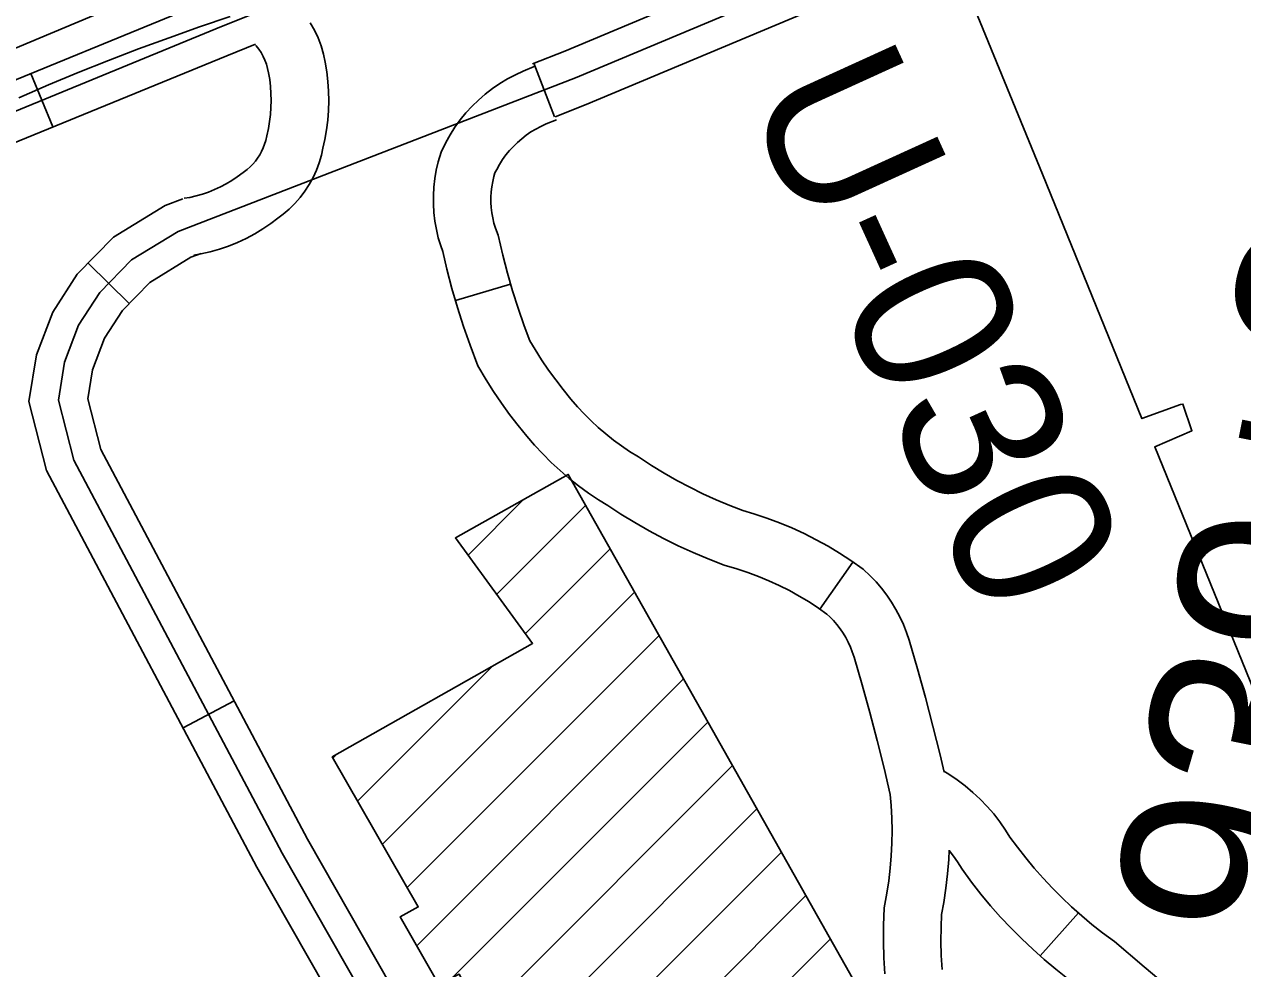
# Model space of a CAD drawing. Extents: x 3651524 to 3689615, y 505651 to 531377.
# Drawn here: x 3679967 to 3680602, y 516193 to 516685 of the extents above; entities that cross this region are included whole.
import ezdxf

# ---------------------------------------------------------------- set-up
doc = ezdxf.new("R2010")
doc.units = 0
for name, color, linetype in [('V-BLDG-OTLN', 7, 'Continuous'), ('V-LEVE-TOET', 7, 'Continuous'), ('V-RIVR-RANG-IDEN', 7, 'Continuous'), ('V-ROAD-CNTR', 7, 'Continuous'), ('V-SURV-IDEN', 7, 'Continuous'), ('V-SURV-LINE', 7, 'Continuous'), ('V-UTIL-LINE', 7, 'Continuous')]:
    doc.layers.add(name, color=color, linetype=linetype)

msp = doc.modelspace()

# ---------------------------------------------------------------- linework, layer by layer
at = {"layer": 'V-BLDG-OTLN'}
for p, q in [((3680197.764, 516408.392), (3680226.731, 516437.359)), ((3680212.703, 516387.975), (3680259.087, 516434.36)), ((3680227.642, 516367.559), (3680271.838, 516411.755)), ((3680153.111, 516257.673), (3680284.589, 516389.151)), ((3680166.013, 516235.219), (3680297.341, 516366.547)), ((3680140.209, 516280.126), (3680210.692, 516350.609)), ((3680170.992, 516204.843), (3680310.092, 516343.943)), ((3680189.864, 516188.359), (3680322.843, 516321.338)), ((3680127.308, 516302.58), (3680129.163, 516304.435)), ((3680204.77, 516167.91), (3680335.594, 516298.734)), ((3680217.009, 516144.794), (3680348.345, 516276.13)), ((3680229.249, 516121.678), (3680361.096, 516253.526)), ((3680281.884, 516138.959), (3680373.847, 516230.922)), ((3680343.036, 516164.755), (3680386.598, 516208.317))]:
    msp.add_line(p, q, dxfattribs=at)
msp.add_lwpolyline([(3680439.981, 515747.337), (3680329.246, 515944.893), (3680343.785, 515953.327), (3680256.72, 516104.822), (3680347.891, 516155.295), (3680339.593, 516171.464), (3680234.293, 516112.152), (3680193.07, 516190.006), (3680182.472, 516184.563), (3680162.475, 516219.891), (3680171.849, 516225.062), (3680126.959, 516303.187), (3680231.444, 516362.362), (3680191.184, 516417.385), (3680250.015, 516450.442), (3680424.689, 516140.793), (3680395.341, 516122.971), (3680510.156, 515919.844), (3680490.049, 515906.108), (3680545.427, 515806.442)], close=True, dxfattribs=at)
at = {"layer": 'V-LEVE-TOET'}
msp.add_lwpolyline([(3679963.539, 516646.786), (3679979.038, 516653.467), (3679994.627, 516659.934), (3680010.303, 516666.189), (3680026.06, 516672.23), (3680041.899, 516678.057), (3680057.816, 516683.668), (3680073.807, 516689.061)], dxfattribs=at)
at = {"layer": 'V-ROAD-CNTR'}
for p, q in [((3680232.034, 516664.765), (3680242.836, 516636.777)), ((3679981.315, 516631.582), (3679969.954, 516659.347)), ((3679999.768, 516560.567), (3680021.19, 516539.564)), ((3680219.982, 516549.549), (3680191.176, 516541.171)), ((3680398.427, 516404.778), (3680381.097, 516380.29)), ((3680049.281, 516318.326), (3680075.785, 516332.382)), ((3680495.969, 516199.545), (3680515.912, 516221.956))]:
    msp.add_line(p, q, dxfattribs=at)
for points in [[(3680891.515, 516972.536), (3680875.437, 516996.862), (3680848.189, 517028.039), (3680824.066, 517041.171), (3680804.009, 517048.598), (3680780.912, 517048.832), (3680760.218, 517046.449), (3680732.09, 517034.31), (3680710.39, 517005.87), (3680684.955, 516974.949), (3680663.226, 516951.653), (3680646.731, 516935.075), (3680625.427, 516919.682), (3680600.385, 516909.31), (3680539.308, 516881.79), (3680367.896, 516817.422), (3680245.842, 516771.023), (3680060.743, 516696.496), (3679934.225, 516644.728), (3679823.227, 516601.145), (3679789.293, 516587.31)], [(3679762.887, 516560.345), (3679828.8, 516587.218), (3679939.807, 516630.805), (3680066.385, 516682.597), (3680251.309, 516757.054), (3680373.198, 516803.39), (3680545.032, 516867.917), (3680606.337, 516895.54), (3680632.789, 516906.495), (3680656.504, 516923.631), (3680674.03, 516941.245), (3680696.243, 516965.059), (3680722.149, 516996.553), (3680741.635, 517022.092), (3680764.131, 517031.8), (3680781.697, 517033.823), (3680801.248, 517033.625), (3680817.844, 517027.48), (3680838.66, 517016.148), (3680863.479, 516987.75), (3680886.83, 516952.42)], [(3680231.407, 516664.522), (3680248.187, 516670.999), (3680803.349, 516903.619), (3680838.641, 516909.565)], [(3680585.231, 515414.816), (3680450.109, 515640.204), (3680100.871, 516253.066), (3679992.21, 516457.951), (3679984.213, 516489.113), (3679987.381, 516508.919), (3679994.756, 516528.24), (3680005.85, 516545.344), (3680022.389, 516562.213), (3680046.604, 516577.123), (3680253.787, 516657.082), (3680807.549, 516889.115), (3680855.564, 516897.205)], [(3680243.163, 516636.903), (3680259.387, 516643.165), (3680790.57, 516865.737)], [(3680115.56, 516685.815), (3680117.714, 516681.947), (3680119.577, 516677.928), (3680121.139, 516673.792), (3680122.395, 516669.55), (3680123.309, 516665.359), (3680124.122, 516660.307), (3680124.693, 516655.283), (3680125.028, 516650.236), (3680125.125, 516645.18), (3680124.988, 516640.125), (3680124.612, 516635.078), (3680124.001, 516630.061), (3680123.157, 516625.073), (3680122.147, 516620.443), (3680121.354, 516616.885), (3680120.17, 516612.913), (3680118.707, 516609.038), (3680116.973, 516605.271), (3680114.973, 516601.638), (3680112.723, 516598.153), (3680110.225, 516594.836), (3680107.511, 516591.714), (3680104.575, 516588.783), (3680101.439, 516586.073), (3680098.592, 516583.941), (3680094.977, 516581.195), (3680090.839, 516578.381), (3680086.55, 516575.798), (3680082.135, 516573.447), (3680077.596, 516571.338), (3680072.954, 516569.474), (3680068.215, 516567.863), (3680063.398, 516566.508), (3680058.518, 516565.414), (3680054.854, 516564.796)], [(3680086.922, 516674.695), (3680072.027, 516668.698), (3679945.389, 516616.882), (3679834.373, 516573.291), (3679772.831, 516548.2)], [(3680087.635, 516673.527), (3680087.302, 516673.9), (3680088.655, 516672.134), (3680089.88, 516670.268), (3680090.962, 516668.325), (3680091.898, 516666.306), (3680092.686, 516664.22), (3680093.318, 516662.085), (3680093.822, 516659.775), (3680094.393, 516656.227), (3680094.805, 516652.595), (3680095.047, 516648.954), (3680095.117, 516645.297), (3680095.018, 516641.648), (3680094.747, 516638.007), (3680094.305, 516634.378), (3680093.696, 516630.777), (3680092.85, 516626.901), (3680092.302, 516624.441), (3680091.727, 516622.511), (3680091.014, 516620.624), (3680090.172, 516618.795), (3680089.198, 516617.025), (3680088.105, 516615.333), (3680086.895, 516613.726), (3680085.568, 516612.199), (3680084.142, 516610.776), (3680082.616, 516609.456), (3680080.527, 516607.892), (3680077.457, 516605.56), (3680074.653, 516603.654), (3680071.75, 516601.905), (3680068.755, 516600.31), (3680065.678, 516598.881), (3680062.527, 516597.615), (3680059.319, 516596.525), (3680056.051, 516595.606), (3680052.739, 516594.863), (3680049.865, 516594.379)], [(3680232.282, 516663.029), (3680226.551, 516660.643), (3680222.454, 516658.764), (3680218.313, 516656.579), (3680214.3, 516654.152), (3680210.444, 516651.51), (3680206.737, 516648.648), (3680203.198, 516645.576), (3680199.844, 516642.309), (3680196.683, 516638.859), (3680193.719, 516635.23), (3680190.971, 516631.435), (3680188.446, 516627.499), (3680186.145, 516623.417), (3680183.705, 516618.437), (3680182.219, 516613.349), (3680181.216, 516609.019), (3680180.465, 516604.639), (3680179.964, 516600.227), (3680179.715, 516595.789), (3680179.719, 516591.345), (3680179.978, 516586.911), (3680180.488, 516582.506), (3680181.247, 516578.127), (3680182.259, 516573.795), (3680183.513, 516569.537), (3680184.582, 516566.548), (3680186.722, 516557.458), (3680189.358, 516547.421), (3680192.256, 516537.455), (3680195.406, 516527.571), (3680198.812, 516517.769), (3680202.87, 516506.991), (3680207.161, 516499.792), (3680211.064, 516493.665), (3680215.144, 516487.654), (3680219.399, 516481.767), (3680223.825, 516476.007), (3680228.394, 516470.41), (3680232.409, 516465.727), (3680236.675, 516461.127), (3680241.112, 516456.693), (3680245.721, 516452.433), (3680250.488, 516448.355), (3680255.409, 516444.462), (3680260.481, 516440.76), (3680265.689, 516437.259), (3680270.627, 516434.209), (3680277.434, 516429.771), (3680284.717, 516425.322), (3680292.13, 516421.093), (3680299.659, 516417.082), (3680307.311, 516413.297), (3680315.064, 516409.74), (3680322.92, 516406.412), (3680331.289, 516403.154), (3680337.896, 516401.239), (3680343.529, 516399.378), (3680349.091, 516397.308), (3680354.568, 516395.036), (3680359.958, 516392.561), (3680365.252, 516389.888), (3680370.446, 516387.018), (3680375.531, 516383.96), (3680380.495, 516380.716), (3680384.763, 516377.696), (3680386.357, 516376.221), (3680388.253, 516374.253), (3680390.04, 516372.176), (3680391.705, 516370.005), (3680393.245, 516367.742), (3680394.653, 516365.4), (3680395.927, 516362.978), (3680397.062, 516360.49), (3680398.054, 516357.939), (3680398.965, 516355.144), (3680403.159, 516340.847), (3680407.182, 516326.379), (3680411.004, 516311.858), (3680414.619, 516297.286), (3680417.807, 516283.611), (3680418.296, 516277.912), (3680418.639, 516271.366), (3680418.766, 516264.815), (3680418.675, 516258.262), (3680418.368, 516251.716), (3680417.845, 516245.185), (3680417.106, 516238.671), (3680416.152, 516232.191), (3680414.758, 516224.503), (3680414.349, 516215.354), (3680414.262, 516206.95), (3680414.463, 516198.55), (3680414.949, 516190.163)], [(3680243.815, 516635.334), (3680238.573, 516633.151), (3680235.716, 516631.842), (3680233.089, 516630.455), (3680230.554, 516628.922), (3680228.102, 516627.242), (3680225.751, 516625.428), (3680223.514, 516623.486), (3680221.388, 516621.415), (3680219.379, 516619.221), (3680217.505, 516616.928), (3680215.765, 516614.525), (3680214.16, 516612.023), (3680212.705, 516609.441), (3680211.779, 516607.551), (3680211.253, 516605.753), (3680210.638, 516603.095), (3680210.177, 516600.407), (3680209.868, 516597.691), (3680209.715, 516594.965), (3680209.719, 516592.237), (3680209.878, 516589.511), (3680210.192, 516586.794), (3680210.657, 516584.107), (3680211.279, 516581.451), (3680212.049, 516578.831), (3680213.396, 516575.066), (3680215.836, 516564.708), (3680218.274, 516555.421), (3680220.956, 516546.201), (3680223.872, 516537.051), (3680227.024, 516527.979), (3680230.006, 516520.059), (3680232.703, 516515.534), (3680236.132, 516510.151), (3680239.716, 516504.87), (3680243.455, 516499.699), (3680247.345, 516494.637), (3680251.406, 516489.662), (3680254.805, 516485.697), (3680258.285, 516481.943), (3680261.904, 516478.327), (3680265.659, 516474.855), (3680269.552, 516471.527), (3680273.567, 516468.35), (3680277.699, 516465.334), (3680281.945, 516462.479), (3680286.703, 516459.541), (3680293.448, 516455.143), (3680299.973, 516451.158), (3680306.618, 516447.367), (3680313.367, 516443.772), (3680320.219, 516440.381), (3680327.172, 516437.192), (3680334.216, 516434.208), (3680340.925, 516431.596), (3680346.782, 516429.899), (3680353.469, 516427.688), (3680360.073, 516425.232), (3680366.58, 516422.532), (3680372.984, 516419.591), (3680379.272, 516416.416), (3680385.436, 516413.01), (3680391.473, 516409.38), (3680397.371, 516405.526), (3680403.695, 516401.05), (3680407.365, 516397.655), (3680410.441, 516394.461), (3680413.332, 516391.104), (3680416.029, 516387.585), (3680418.523, 516383.922), (3680420.807, 516380.12), (3680422.871, 516376.196), (3680424.71, 516372.164), (3680426.318, 516368.033), (3680427.627, 516364.014), (3680432.005, 516349.089), (3680436.142, 516334.217), (3680440.07, 516319.288), (3680443.787, 516304.304), (3680445.891, 516295.279)], [(3680572.366, 515407.103), (3680437.159, 515632.633), (3680087.726, 516245.837), (3679978.124, 516452.497), (3679968.909, 516488.404), (3679972.814, 516512.819), (3679981.308, 516535.071), (3679994.085, 516554.77), (3680012.962, 516574.024), (3680039.915, 516590.62), (3680049.086, 516594.159)], [(3680598.096, 515422.529), (3680463.059, 515647.775), (3680114.016, 516260.295), (3680006.296, 516463.405), (3679999.517, 516489.822), (3680001.948, 516505.019), (3680008.204, 516521.409), (3680017.615, 516535.918), (3680031.816, 516550.402), (3680053.293, 516563.626), (3680058.591, 516565.67)], [(3680565.553, 516181.025), (3680550.29, 516193.737), (3680534.717, 516206.995), (3680528.498, 516211.599), (3680522.997, 516215.931), (3680517.632, 516220.426), (3680512.401, 516225.081), (3680507.312, 516229.891), (3680502.371, 516234.851), (3680497.579, 516239.956), (3680492.944, 516245.204), (3680488.465, 516250.588), (3680484.155, 516256.102), (3680480.218, 516261.462), (3680477.976, 516265.067), (3680474.994, 516269.349), (3680471.787, 516273.476), (3680468.37, 516277.425), (3680464.752, 516281.191), (3680460.941, 516284.76), (3680456.953, 516288.127), (3680452.787, 516291.282), (3680448.465, 516294.213), (3680445.758, 516295.849)], [(3680448.535, 516254.584), (3680448.312, 516249.816), (3680447.709, 516242.295), (3680446.858, 516234.795), (3680445.76, 516227.329), (3680444.638, 516221.143), (3680444.343, 516214.528), (3680444.266, 516207.154), (3680444.443, 516199.776), (3680444.869, 516192.409)], [(3680576.537, 516133.628), (3680562.125, 516145.12), (3680546.477, 516157.871), (3680530.966, 516170.789), (3680516.045, 516183.491), (3680510.288, 516187.755), (3680504.081, 516192.643), (3680498.024, 516197.716), (3680492.121, 516202.969), (3680486.376, 516208.399), (3680480.803, 516213.995), (3680475.395, 516219.756), (3680470.164, 516225.678), (3680465.111, 516231.754), (3680460.243, 516237.98), (3680455.356, 516244.634), (3680452.912, 516248.561), (3680450.824, 516251.561), (3680448.583, 516254.444), (3680448.532, 516254.504)]]:
    msp.add_lwpolyline(points, dxfattribs=at)
at = {"layer": 'V-SURV-LINE'}
msp.add_lwpolyline([(3680168.825, 516759.465), (3679625.045, 516531.526)], dxfattribs=at)
at = {"layer": 'V-UTIL-LINE'}
msp.add_lwpolyline([(3680455.475, 516716.215), (3680454.866, 516710.516), (3680497.262, 516606.926), (3680549.033, 516479.524), (3680569.182, 516486.864), (3680570.402, 516487.067), (3680575.092, 516473.228), (3680555.759, 516464.872), (3680605.491, 516342.762), (3680663.787, 516195.212)], dxfattribs=at)

# ---------------------------------------------------------------- texts
at = {"layer": 'V-RIVR-RANG-IDEN'}
msp.add_text('U-030', height=83, rotation=294.491326, dxfattribs=at).set_placement((3680341.454, 516647.861))
at = {"layer": 'V-SURV-IDEN'}
msp.add_text('939+22.7', height=100, rotation=78.559325, dxfattribs=at).set_placement((3680630.645, 516200.738))

doc.saveas('drawing.dxf')
